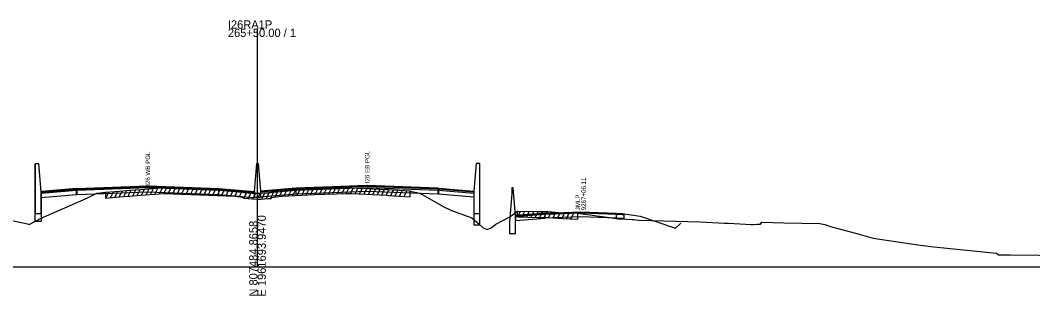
# Model space of a CAD drawing. Extents: x 1017 to 19997, y -1947 to 50737.
# Drawn here: x 10520 to 10861.4, y 15490.3 to 15583.2 of the extents above; entities that cross this region are included whole.
import ezdxf

# ---------------------------------------------------------------- set-up
doc = ezdxf.new("R2010")
doc.units = 0
for name, color, linetype in [('RD_GPK_XS_Cell', 7, 'Continuous'), ('RD_XS_Base', 7, 'Continuous'), ('RD_XS_ExGround', 7, 'Continuous'), ('RD_XS_ExPaveRet', 7, 'Continuous'), ('RD_XS_Greenside', 7, 'Continuous'), ('RD_XS_MedBWall', 7, 'Continuous'), ('RD_XS_Pave', 7, 'Continuous'), ('RD_XS_PaveOvlay', 7, 'Continuous'), ('RD_XS_TieSlope', 7, 'Continuous'), ('RD_XS_TX_Notes', 7, 'Continuous')]:
    doc.layers.add(name, color=color, linetype=linetype)

msp = doc.modelspace()

# ---------------------------------------------------------------- linework, layer by layer
at = {"layer": 'RD_GPK_XS_Cell'}
for p, q in [((10600, 15500), (10600, 15580.34)), ((10000, 15500), (10600, 15500)), ((10600, 15500), (11200, 15500))]:
    msp.add_line(p, q, dxfattribs=at)
at = {"layer": 'RD_XS_Base'}
for points in [[(10539, 15525.75), (10527, 15524.79)], [(10527, 15524.79), (10527, 15523.45)], [(10527, 15523.45), (10539, 15524.41)], [(10539, 15524.41), (10539, 15525.75)], [(10539.05, 15524.42), (10539, 15524.41)], [(10539.05, 15525.76), (10539.05, 15524.42)], [(10539.05, 15524.42), (10563, 15525.39), (10587, 15524.42)], [(10587, 15524.42), (10587, 15525.76)], [(10599, 15524.82), (10587, 15525.76)], [(10587, 15524.42), (10599, 15523.48)], [(10599, 15523.48), (10599, 15524.82)], [(10601, 15523.59), (10601, 15524.93)], [(10613, 15524.53), (10601, 15523.59)], [(10613, 15524.53), (10613, 15525.87)], [(10660.95, 15524.54), (10637, 15525.5), (10613, 15524.53)], [(10660.95, 15524.54), (10660.95, 15525.88)], [(10661, 15524.53), (10660.95, 15524.54)], [(10661, 15525.87), (10661, 15524.53)], [(10661, 15525.87), (10673, 15524.91)], [(10661, 15524.53), (10661, 15525.87)], [(10673, 15523.57), (10661, 15524.53)], [(10673, 15524.91), (10673, 15523.57)], [(10697, 15517.81), (10687, 15517.01)], [(10697, 15517.81), (10709, 15518.29), (10721, 15517.81)], [(10697, 15516.48), (10697, 15517.81)], [(10721, 15517.81), (10721, 15516.5)], [(10721, 15517.81), (10723, 15517.73), (10723.5, 15517.71)], [(10723.5, 15517.71), (10723.5, 15516.38)], [(10687, 15517.01), (10687, 15515.68)], [(10687, 15515.68), (10697, 15516.48)], [(10721, 15516.5), (10709, 15516.96), (10697, 15516.48)], [(10723.5, 15516.38), (10721, 15516.5)]]:
    msp.add_lwpolyline(points, dxfattribs=at)
at = {"layer": 'RD_XS_ExGround'}
msp.add_lwpolyline([(10515.69, 15516.01), (10522.49, 15514.51), (10523.02, 15514.28), (10527.1, 15516.51), (10542.22, 15523.09), (10545.83, 15524.84), (10547.07, 15524.98), (10548.6, 15525.18), (10548.91, 15525.22), (10553.44, 15525.61), (10556.97, 15525.91), (10560.59, 15526.18), (10568.49, 15526.78), (10580.42, 15526.38), (10592.33, 15525.93), (10594.8, 15525.59), (10595.13, 15525.54), (10595.25, 15525.16), (10598.33, 15524.94), (10600, 15524.9), (10600.38, 15524.89), (10601.12, 15524.86), (10603.64, 15525.05), (10604.28, 15525.1), (10604.41, 15525.11), (10604.61, 15525.12), (10604.76, 15525.48), (10607.16, 15525.8), (10608.37, 15525.86), (10619.11, 15526.45), (10630.33, 15526.75), (10631.1, 15526.76), (10631.77, 15526.73), (10643.57, 15526.18), (10644.1, 15526.14), (10651.34, 15525.63), (10651.95, 15525.49), (10653.12, 15525.2), (10654.76, 15524.93), (10657.09, 15523.54), (10662.88, 15520.33), (10665.42, 15519.1), (10671, 15517.04), (10672.24, 15516.57), (10674.76, 15514.44), (10676.1, 15513.21), (10677.42, 15512.63), (10678.77, 15513.2), (10680.32, 15514.43), (10685.05, 15516.95), (10687.66, 15518.86), (10694.53, 15518.66), (10698, 15518.72), (10702.92, 15518.31), (10707.88, 15518.17), (10718.7, 15516.73), (10721.7, 15516.24), (10722.11, 15516.23), (10722.74, 15516.19), (10726.38, 15516.04), (10726.94, 15515.99), (10727.64, 15515.91), (10728.58, 15515.79), (10749.32, 15515.17), (10757.46, 15514.82), (10758.85, 15514.74), (10766.43, 15514.35), (10767.26, 15514.37), (10768.36, 15514.48), (10769.56, 15514.48), (10770.12, 15515.08), (10777.52, 15514.9), (10789.6, 15514.67), (10791.34, 15514.38), (10792.02, 15514.1), (10793.21, 15513.68), (10802.86, 15511.1), (10807.63, 15509.77), (10822.72, 15507.43), (10828.04, 15506.77), (10849.2, 15504.69), (10849.82, 15504.09), (10853.89, 15504.06), (10873.11, 15503.92)], dxfattribs=at)
at = {"layer": 'RD_XS_ExPaveRet'}
for p, q in [((10548.91, 15523.22), (10549.95, 15525.31)), ((10548.91, 15523.22), (10548.91, 15525.22)), ((10550.41, 15523.35), (10551.45, 15525.44)), ((10551.91, 15523.48), (10552.95, 15525.57)), ((10553.41, 15523.61), (10554.45, 15525.69)), ((10554.91, 15523.73), (10555.95, 15525.82)), ((10556.41, 15523.86), (10557.45, 15525.94)), ((10557.91, 15523.98), (10558.94, 15526.06)), ((10559.41, 15524.09), (10560.44, 15526.17)), ((10560.59, 15524.18), (10568.49, 15524.78)), ((10560.91, 15524.21), (10561.94, 15526.29)), ((10562.41, 15524.32), (10563.44, 15526.4)), ((10563.91, 15524.43), (10564.94, 15526.51)), ((10565.41, 15524.55), (10566.44, 15526.62)), ((10566.91, 15524.66), (10567.94, 15526.74)), ((10568.41, 15524.77), (10569.39, 15526.75)), ((10568.49, 15524.78), (10580.42, 15524.38)), ((10569.91, 15524.73), (10570.89, 15526.7)), ((10571.41, 15524.68), (10572.39, 15526.65)), ((10572.91, 15524.63), (10573.89, 15526.6)), ((10574.41, 15524.58), (10575.39, 15526.55)), ((10575.91, 15524.53), (10576.89, 15526.5)), ((10577.41, 15524.48), (10578.39, 15526.45)), ((10578.91, 15524.43), (10579.89, 15526.4)), ((10580.41, 15524.38), (10581.39, 15526.34)), ((10580.42, 15524.38), (10592.33, 15523.93)), ((10581.91, 15524.32), (10582.89, 15526.29)), ((10583.41, 15524.27), (10584.39, 15526.23)), ((10584.91, 15524.21), (10585.89, 15526.17)), ((10586.41, 15524.15), (10587.39, 15526.12)), ((10587.91, 15524.1), (10588.89, 15526.06)), ((10589.41, 15524.04), (10590.39, 15526)), ((10590.91, 15523.98), (10591.89, 15525.95)), ((10592.41, 15523.92), (10593.34, 15525.79)), ((10593.91, 15523.71), (10594.84, 15525.58)), ((10595.41, 15523.15), (10596.37, 15525.08)), ((10596.91, 15523.04), (10597.87, 15524.97)), ((10598.41, 15522.94), (10599.39, 15524.91)), ((10599.91, 15522.9), (10600.89, 15524.87)), ((10601.41, 15522.88), (10602.44, 15524.96)), ((10602.91, 15522.99), (10603.95, 15525.07)), ((10604.41, 15523.11), (10605.65, 15525.59)), ((10605.91, 15523.63), (10606.98, 15525.77)), ((10607.41, 15523.81), (10608.43, 15525.87)), ((10608.37, 15523.86), (10619.11, 15524.45)), ((10608.91, 15523.89), (10609.93, 15525.95)), ((10610.41, 15523.97), (10611.43, 15526.03)), ((10611.91, 15524.06), (10612.93, 15526.11)), ((10613.41, 15524.14), (10614.43, 15526.19)), ((10614.91, 15524.22), (10615.93, 15526.27)), ((10616.41, 15524.3), (10617.43, 15526.36)), ((10617.91, 15524.38), (10618.93, 15526.44)), ((10619.11, 15524.45), (10630.33, 15524.75)), ((10619.41, 15524.45), (10620.42, 15526.48)), ((10620.91, 15524.49), (10621.92, 15526.52)), ((10622.41, 15524.53), (10623.42, 15526.56)), ((10623.91, 15524.57), (10624.92, 15526.6)), ((10625.41, 15524.61), (10626.42, 15526.64)), ((10626.91, 15524.65), (10627.92, 15526.68)), ((10628.41, 15524.69), (10629.42, 15526.72)), ((10629.91, 15524.73), (10630.92, 15526.76)), ((10630.33, 15524.75), (10631.1, 15524.76)), ((10631.1, 15524.76), (10631.77, 15524.73)), ((10631.41, 15524.75), (10632.38, 15526.7)), ((10631.77, 15524.73), (10643.57, 15524.18)), ((10632.91, 15524.68), (10633.88, 15526.63)), ((10634.41, 15524.61), (10635.38, 15526.56)), ((10635.91, 15524.54), (10636.88, 15526.49)), ((10637.41, 15524.47), (10638.38, 15526.42)), ((10638.91, 15524.4), (10639.88, 15526.35)), ((10640.41, 15524.33), (10641.38, 15526.28)), ((10641.91, 15524.26), (10642.88, 15526.21)), ((10643.41, 15524.19), (10644.37, 15526.12)), ((10644.91, 15524.09), (10645.87, 15526.02)), ((10646.41, 15523.98), (10647.37, 15525.91)), ((10647.91, 15523.87), (10648.87, 15525.81)), ((10649.41, 15523.77), (10650.37, 15525.7)), ((10651.34, 15525.63), (10651.34, 15523.63)), ((10548.91, 15523.22), (10553.44, 15523.61)), ((10553.44, 15523.61), (10556.97, 15523.91)), ((10556.97, 15523.91), (10560.59, 15524.18)), ((10592.33, 15523.93), (10594.8, 15523.59)), ((10594.8, 15523.59), (10595.13, 15523.54)), ((10595.13, 15523.54), (10595.25, 15523.16)), ((10595.25, 15523.16), (10598.33, 15522.94)), ((10598.33, 15522.94), (10600, 15522.9)), ((10600, 15522.9), (10600.38, 15522.89)), ((10600.38, 15522.89), (10601.12, 15522.86)), ((10601.12, 15522.86), (10603.64, 15523.05)), ((10603.64, 15523.05), (10604.28, 15523.1)), ((10604.28, 15523.1), (10604.41, 15523.11)), ((10604.41, 15523.11), (10604.61, 15523.12)), ((10604.61, 15523.12), (10604.76, 15523.48)), ((10604.76, 15523.48), (10607.16, 15523.8)), ((10607.16, 15523.8), (10608.37, 15523.86)), ((10643.57, 15524.18), (10644.1, 15524.14)), ((10644.1, 15524.14), (10651.34, 15523.63)), ((10687.66, 15516.86), (10687.66, 15518.86)), ((10687.66, 15516.86), (10688.64, 15518.83)), ((10689.16, 15516.81), (10690.14, 15518.79)), ((10690.66, 15516.77), (10691.64, 15518.74)), ((10692.16, 15516.73), (10693.14, 15518.7)), ((10693.66, 15516.68), (10694.65, 15518.66)), ((10695.16, 15516.67), (10696.17, 15518.69)), ((10696.66, 15516.7), (10697.67, 15518.71)), ((10698.16, 15516.7), (10699.12, 15518.63)), ((10699.66, 15516.58), (10700.62, 15518.5)), ((10701.16, 15516.46), (10702.12, 15518.38)), ((10702.66, 15516.33), (10703.64, 15518.29)), ((10704.16, 15516.28), (10705.14, 15518.25)), ((10705.66, 15516.23), (10706.64, 15518.2)), ((10707.94, 15518.16), (10707.94, 15516.16)), ((10687.66, 15516.86), (10694.53, 15516.66)), ((10694.53, 15516.66), (10698, 15516.72)), ((10698, 15516.72), (10702.92, 15516.31)), ((10702.92, 15516.31), (10707.88, 15516.17)), ((10707.88, 15516.17), (10707.94, 15516.16))]:
    msp.add_line(p, q, dxfattribs=at)
at = {"layer": 'RD_XS_Greenside'}
for points in [[(10723, 15518.05), (10729, 15517.09)], [(10729, 15517.09), (10741, 15513.09)]]:
    msp.add_lwpolyline(points, dxfattribs=at)
at = {"layer": 'RD_XS_MedBWall'}
for points in [[(10527, 15525.47), (10526.25, 15534.81), (10525, 15534.81)], [(10525, 15534.81), (10525, 15518)], [(10525, 15515.36), (10525, 15534.81)], [(10599, 15525.47), (10599.75, 15534.93), (10600.25, 15534.93), (10601, 15525.59)], [(10675, 15534.93), (10673.75, 15534.93), (10673, 15525.59)], [(10675, 15518), (10675, 15534.93)], [(10675, 15514.22), (10675, 15534.93)], [(10527, 15518), (10527, 15525.47)], [(10527, 15525.47), (10527, 15515.36)], [(10599, 15523.47), (10599, 15525.47)], [(10601, 15525.59), (10601, 15523.47)], [(10673, 15525.59), (10673, 15518)], [(10673, 15525.59), (10673, 15514.22)], [(10685.75, 15524.67), (10685, 15515.33)], [(10687, 15517.33), (10686.25, 15526.67), (10685.75, 15526.67)], [(10685.75, 15526.67), (10685.75, 15524.67)], [(10601, 15523.47), (10599, 15523.47)], [(10525, 15518), (10527, 15518)], [(10673, 15518), (10675, 15518)], [(10527, 15515.36), (10525, 15515.36)], [(10673, 15514.22), (10675, 15514.22)], [(10685, 15515.33), (10685, 15511.33)], [(10687, 15511.33), (10687, 15517.33)], [(10685, 15511.33), (10687, 15511.33)]]:
    msp.add_lwpolyline(points, dxfattribs=at)
at = {"layer": 'RD_XS_Pave'}
for points in [[(10539, 15526.09), (10527, 15525.13)], [(10527, 15525.13), (10527, 15524.79)], [(10539, 15525.75), (10539, 15526.09)], [(10539.05, 15525.76), (10539, 15525.75)], [(10539.05, 15526.1), (10563, 15527.06), (10587, 15526.1)], [(10587, 15525.76), (10563, 15526.73), (10539.05, 15525.76)], [(10539.05, 15525.76), (10539.05, 15526.1)], [(10587, 15526.1), (10587, 15525.76)], [(10587, 15526.1), (10599, 15525.16)], [(10599, 15525.16), (10599, 15524.82)], [(10613, 15526.21), (10601, 15525.27)], [(10601, 15524.93), (10613, 15525.87)], [(10601, 15525.27), (10601, 15524.93)], [(10660.95, 15526.22), (10637, 15527.17), (10613, 15526.21)], [(10613, 15525.87), (10637, 15526.84), (10660.95, 15525.88)], [(10613, 15526.21), (10613, 15525.87)], [(10660.95, 15525.88), (10660.95, 15526.22)], [(10660.95, 15526.22), (10661, 15526.21)], [(10661, 15525.87), (10660.95, 15525.88)], [(10661, 15526.21), (10661, 15525.87)], [(10661, 15525.87), (10661, 15526.21)], [(10673, 15525.25), (10673, 15524.91)]]:
    msp.add_lwpolyline(points, dxfattribs=at)
at = {"layer": 'RD_XS_PaveOvlay'}
for points in [[(10539, 15526.43), (10527, 15525.47)], [(10527, 15525.47), (10527, 15525.13)], [(10539.05, 15526.44), (10539, 15526.43)], [(10539, 15526.43), (10539, 15526.09)], [(10539, 15526.09), (10539.05, 15526.1)], [(10539.05, 15526.44), (10563, 15527.39), (10587, 15526.43)], [(10539.05, 15526.1), (10539.05, 15526.44)], [(10587, 15526.43), (10587, 15526.1)], [(10587, 15526.43), (10599, 15525.47)], [(10599, 15525.47), (10599, 15525.16)], [(10613, 15526.55), (10601, 15525.59)], [(10601, 15525.59), (10601, 15525.27)], [(10660.95, 15526.55), (10637, 15527.51), (10613, 15526.55)], [(10613, 15526.55), (10613, 15526.21)], [(10660.95, 15526.22), (10660.95, 15526.55)], [(10660.95, 15526.55), (10661, 15526.55)], [(10661, 15526.55), (10661, 15526.21)], [(10661, 15526.55), (10673, 15525.59)], [(10661, 15526.21), (10661, 15526.55)], [(10673, 15525.25), (10661, 15526.21)], [(10673, 15525.59), (10673, 15525.25)], [(10697, 15518.13), (10687, 15517.33)], [(10687, 15517.01), (10697, 15517.81)], [(10697, 15518.13), (10709, 15518.61), (10721, 15518.13)], [(10721, 15517.81), (10709, 15518.29), (10697, 15517.81)], [(10697, 15517.81), (10697, 15518.13)], [(10721, 15518.13), (10721, 15517.81)], [(10721, 15518.13), (10723, 15518.05)], [(10723, 15517.73), (10721, 15517.81)], [(10723, 15518.05), (10723, 15517.73)], [(10687, 15517.33), (10687, 15517.01)]]:
    msp.add_lwpolyline(points, dxfattribs=at)
at = {"layer": 'RD_XS_TieSlope'}
for points in [[(10741, 15513.09), (10742.71, 15514.8)], [(10679, 15513.36), (10678.99, 15513.38)]]:
    msp.add_lwpolyline(points, dxfattribs=at)

# ---------------------------------------------------------------- texts
at = {"layer": 'RD_GPK_XS_Cell'}
for s, p in [('I26RA1P', (10590, 15580.34)), ('265+50.00 / 1', (10590, 15577.54))]:
    msp.add_text(s, height=2.8, dxfattribs=at).set_placement(p)
for s, p in [('N 807484.8658', (10600, 15490)), ('E 1961693.9470', (10602.8, 15490))]:
    msp.add_text(s, height=2.8, rotation=90, dxfattribs=at).set_placement(p)
at = {"layer": 'RD_XS_TX_Notes'}
for s, p in [('I26 WB PGL', (10563.75, 15527.39)), ('I26 EB PGL', (10637.75, 15528.24)), (' 9267+06.11', (10710.73, 15518.56)), (' JMLP', (10708.77, 15518.56))]:
    msp.add_text(s, height=1.5, rotation=90, dxfattribs=at).set_placement(p)

doc.saveas('drawing.dxf')
